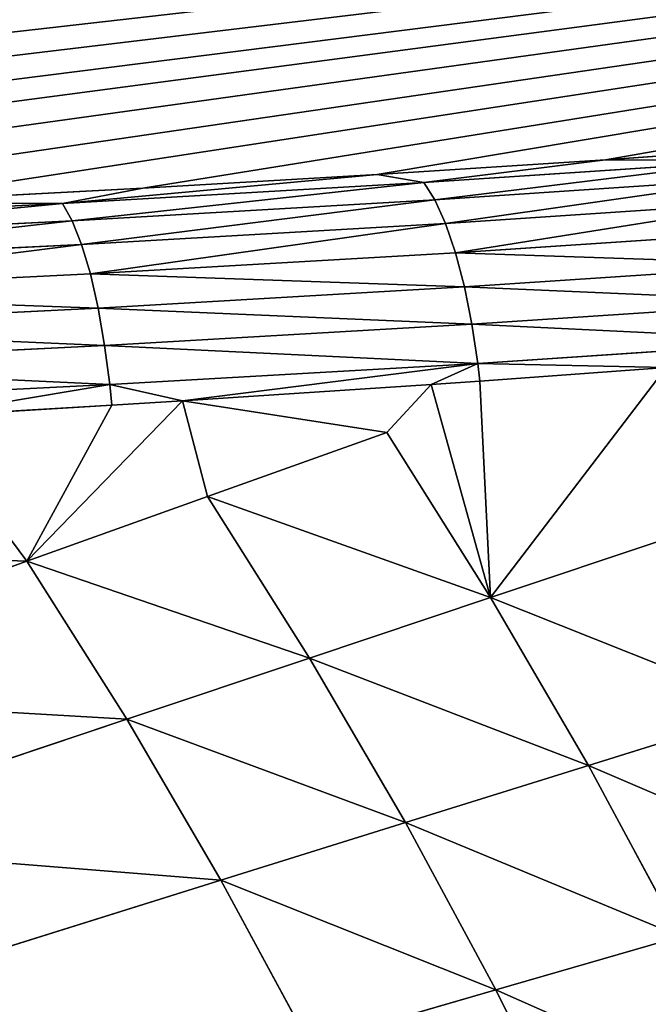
# Model space of a CAD drawing. Extents: x 0 to 605, y 0 to 400.
# Tile 1053 of 1056: x 484 to 498, y 256 to 279. Entities that reach past the tile are written whole.
import ezdxf

# ---------------------------------------------------------------- set-up
doc = ezdxf.new("R2010")
doc.units = 0
doc.header["$LTSCALE"] = 25.4
doc.layers.get('0').update_dxf_attribs({"linetype": 'CONTINUOUS'})

# ---------------------------------------------------------------- blocks, each defined once
blk = doc.blocks.new('ATLANTA610_-_S_STL')
at = {"color": 0}
for p, q in [((502.377, 50.483, 123.771), (497.473, 48.933, 124.117)), ((502.377, 50.483, 123.771), (497.473, 48.933, 124.117)), ((493.287, 46.864, 124.64), (500.931, 49.136, 124.133)), ((493.287, 46.864, 124.64), (500.931, 49.136, 124.133)), ((497.473, 48.933, 124.117), (500.931, 49.136, 124.133)), ((497.473, 48.933, 124.117), (500.931, 49.136, 124.133)), ((497.473, 48.933, 124.117), (492.209, 47.411, 124.456)), ((497.473, 48.933, 124.117), (492.209, 47.411, 124.456)), ((497.473, 48.933, 124.117), (493.287, 46.864, 124.64)), ((497.473, 48.933, 124.117), (493.287, 46.864, 124.64)), ((501.219, 48.322, 124.527), (493.541, 46.04, 125.037)), ((501.219, 48.322, 124.527), (493.541, 46.04, 125.037)), ((492.209, 47.411, 124.456), (484.969, 44.712, 125.12)), ((492.209, 47.411, 124.456), (484.969, 44.712, 125.12)), ((492.209, 47.411, 124.456), (486.816, 45.996, 124.772)), ((492.209, 47.411, 124.456), (486.816, 45.996, 124.772)), ((493.287, 46.864, 124.64), (492.209, 47.411, 124.456)), ((493.287, 46.864, 124.64), (492.209, 47.411, 124.456)), ((501.499, 47.561, 125.069), (493.788, 45.269, 125.581)), ((501.499, 47.561, 125.069), (493.788, 45.269, 125.581)), ((484.969, 44.712, 125.12), (493.287, 46.864, 124.64)), ((484.969, 44.712, 125.12), (493.287, 46.864, 124.64)), ((493.287, 46.864, 124.64), (493.541, 46.04, 125.037)), ((493.287, 46.864, 124.64), (493.541, 46.04, 125.037)), ((501.762, 46.888, 125.744), (494.02, 44.587, 126.258)), ((501.762, 46.888, 125.744), (494.02, 44.587, 126.258)), ((494.225, 44.024, 127.044), (501.994, 46.333, 126.529)), ((494.225, 44.024, 127.044), (501.994, 46.333, 126.529)), ((493.541, 46.04, 125.037), (485.19, 43.879, 125.519)), ((493.541, 46.04, 125.037), (485.19, 43.879, 125.519)), ((493.541, 46.04, 125.037), (493.788, 45.269, 125.581)), ((493.541, 46.04, 125.037), (493.788, 45.269, 125.581)), ((486.816, 45.996, 124.772), (480.586, 44.523, 125.101)), ((486.816, 45.996, 124.772), (480.586, 44.523, 125.101)), ((486.816, 45.996, 124.772), (484.969, 44.712, 125.12)), ((486.816, 45.996, 124.772), (484.969, 44.712, 125.12)), ((502.189, 45.915, 127.388), (494.396, 43.599, 127.905)), ((502.189, 45.915, 127.388), (494.396, 43.599, 127.905)), ((502.339, 45.642, 128.286), (494.529, 43.321, 128.804)), ((502.339, 45.642, 128.286), (494.529, 43.321, 128.804)), ((493.788, 45.269, 125.581), (485.406, 43.101, 126.064)), ((493.788, 45.269, 125.581), (485.406, 43.101, 126.064)), ((494.02, 44.587, 126.258), (493.788, 45.269, 125.581)), ((494.02, 44.587, 126.258), (493.788, 45.269, 125.581)), ((475.922, 42.695, 125.57), (484.969, 44.712, 125.12)), ((475.922, 42.695, 125.57), (484.969, 44.712, 125.12)), ((484.969, 44.712, 125.12), (480.586, 44.523, 125.101)), ((484.969, 44.712, 125.12), (480.586, 44.523, 125.101)), ((484.969, 44.712, 125.12), (485.19, 43.879, 125.519)), ((484.969, 44.712, 125.12), (485.19, 43.879, 125.519)), ((494.02, 44.587, 126.258), (485.608, 42.411, 126.743)), ((494.02, 44.587, 126.258), (485.608, 42.411, 126.743)), ((494.225, 44.024, 127.044), (494.02, 44.587, 126.258)), ((494.225, 44.024, 127.044), (494.02, 44.587, 126.258)), ((498.867, 44.487, 128.897), (494.529, 43.321, 128.804)), ((498.867, 44.487, 128.897), (494.529, 43.321, 128.804)), ((494.576, 43.243, 129.211), (498.867, 44.487, 128.897)), ((494.576, 43.243, 129.211), (498.867, 44.487, 128.897)), ((498.867, 44.487, 128.897), (494.825, 42.44, 134.194)), ((498.867, 44.487, 128.897), (494.825, 42.44, 134.194)), ((485.788, 41.841, 127.531), (494.225, 44.024, 127.044)), ((485.788, 41.841, 127.531), (494.225, 44.024, 127.044)), ((494.225, 44.024, 127.044), (494.396, 43.599, 127.905)), ((494.225, 44.024, 127.044), (494.396, 43.599, 127.905)), ((485.19, 43.879, 125.519), (476.113, 41.855, 125.971)), ((485.19, 43.879, 125.519), (476.113, 41.855, 125.971)), ((485.19, 43.879, 125.519), (485.406, 43.101, 126.064)), ((485.19, 43.879, 125.519), (485.406, 43.101, 126.064)), ((494.825, 42.44, 134.194), (498.962, 43.789, 132.812)), ((494.825, 42.44, 134.194), (498.962, 43.789, 132.812)), ((497.08, 42.417, 138.063), (501.26, 43.764, 136.762)), ((497.08, 42.417, 138.063), (501.26, 43.764, 136.762)), ((494.396, 43.599, 127.905), (485.937, 41.41, 128.394)), ((494.396, 43.599, 127.905), (485.937, 41.41, 128.394)), ((494.529, 43.321, 128.804), (494.396, 43.599, 127.905)), ((494.529, 43.321, 128.804), (494.396, 43.599, 127.905)), ((494.529, 43.321, 128.804), (486.053, 41.128, 129.294)), ((494.529, 43.321, 128.804), (486.053, 41.128, 129.294)), ((494.529, 43.321, 128.804), (487.73, 41.439, 129.667)), ((494.529, 43.321, 128.804), (487.73, 41.439, 129.667)), ((494.529, 43.321, 128.804), (493.453, 42.933, 129.29)), ((494.529, 43.321, 128.804), (493.453, 42.933, 129.29)), ((494.576, 43.243, 129.211), (494.529, 43.321, 128.804)), ((494.576, 43.243, 129.211), (494.529, 43.321, 128.804)), ((485.406, 43.101, 126.064), (476.3, 41.07, 126.518)), ((485.406, 43.101, 126.064), (476.3, 41.07, 126.518)), ((485.608, 42.411, 126.743), (485.406, 43.101, 126.064)), ((485.608, 42.411, 126.743), (485.406, 43.101, 126.064)), ((493.453, 42.933, 129.29), (494.576, 43.243, 129.211)), ((493.453, 42.933, 129.29), (494.576, 43.243, 129.211)), ((494.576, 43.243, 129.211), (494.825, 42.44, 134.194)), ((494.576, 43.243, 129.211), (494.825, 42.44, 134.194)), ((487.73, 41.439, 129.667), (493.453, 42.933, 129.29)), ((487.73, 41.439, 129.667), (493.453, 42.933, 129.29)), ((493.453, 42.933, 129.29), (492.432, 42.471, 130.395)), ((493.453, 42.933, 129.29), (492.432, 42.471, 130.395)), ((485.608, 42.411, 126.743), (476.475, 40.375, 127.198)), ((485.608, 42.411, 126.743), (476.475, 40.375, 127.198)), ((485.788, 41.841, 127.531), (485.608, 42.411, 126.743)), ((485.788, 41.841, 127.531), (485.608, 42.411, 126.743)), ((487.73, 41.439, 129.667), (492.432, 42.471, 130.395)), ((487.73, 41.439, 129.667), (492.432, 42.471, 130.395)), ((492.432, 42.471, 130.395), (488.306, 41.206, 131.871)), ((492.432, 42.471, 130.395), (488.306, 41.206, 131.871)), ((490.653, 41.177, 135.589), (494.825, 42.44, 134.194)), ((490.653, 41.177, 135.589), (494.825, 42.44, 134.194)), ((492.432, 42.471, 130.395), (494.825, 42.44, 134.194)), ((492.432, 42.471, 130.395), (494.825, 42.44, 134.194)), ((492.865, 41.156, 139.377), (497.08, 42.417, 138.063)), ((492.865, 41.156, 139.377), (497.08, 42.417, 138.063)), ((494.825, 42.44, 134.194), (497.08, 42.417, 138.063)), ((494.825, 42.44, 134.194), (497.08, 42.417, 138.063)), ((494.945, 41.142, 143.23), (499.2, 42.401, 141.999)), ((494.945, 41.142, 143.23), (499.2, 42.401, 141.999)), ((499.2, 42.401, 141.999), (497.08, 42.417, 138.063)), ((499.2, 42.401, 141.999), (497.08, 42.417, 138.063)), ((476.63, 39.799, 127.987), (485.788, 41.841, 127.531)), ((476.63, 39.799, 127.987), (485.788, 41.841, 127.531)), ((485.788, 41.841, 127.531), (485.937, 41.41, 128.394)), ((485.788, 41.841, 127.531), (485.937, 41.41, 128.394)), ((485.937, 41.41, 128.394), (476.759, 39.364, 128.85)), ((485.937, 41.41, 128.394), (476.759, 39.364, 128.85)), ((484.148, 40.023, 133.36), (487.73, 41.439, 129.667)), ((484.148, 40.023, 133.36), (487.73, 41.439, 129.667)), ((486.053, 41.128, 129.294), (485.937, 41.41, 128.394)), ((486.053, 41.128, 129.294), (485.937, 41.41, 128.394)), ((486.053, 41.128, 129.294), (487.73, 41.439, 129.667)), ((486.053, 41.128, 129.294), (487.73, 41.439, 129.667)), ((486.1, 41.039, 129.768), (487.73, 41.439, 129.667)), ((486.1, 41.039, 129.768), (487.73, 41.439, 129.667)), ((487.73, 41.439, 129.667), (488.306, 41.206, 131.871)), ((487.73, 41.439, 129.667), (488.306, 41.206, 131.871)), ((486.053, 41.128, 129.294), (476.86, 39.078, 129.751)), ((486.053, 41.128, 129.294), (476.86, 39.078, 129.751)), ((486.053, 41.128, 129.294), (481.669, 40.006, 130.031)), ((486.053, 41.128, 129.294), (481.669, 40.006, 130.031)), ((484.148, 40.023, 133.36), (488.306, 41.206, 131.871)), ((484.148, 40.023, 133.36), (488.306, 41.206, 131.871)), ((486.053, 41.128, 129.294), (486.1, 41.039, 129.768)), ((486.053, 41.128, 129.294), (486.1, 41.039, 129.768)), ((486.447, 39.996, 136.998), (490.653, 41.177, 135.589)), ((486.447, 39.996, 136.998), (490.653, 41.177, 135.589)), ((488.306, 41.206, 131.871), (490.653, 41.177, 135.589)), ((488.306, 41.206, 131.871), (490.653, 41.177, 135.589)), ((488.616, 39.977, 140.703), (492.865, 41.156, 139.377)), ((488.616, 39.977, 140.703), (492.865, 41.156, 139.377)), ((490.653, 41.177, 135.589), (492.865, 41.156, 139.377)), ((490.653, 41.177, 135.589), (492.865, 41.156, 139.377)), ((490.656, 39.964, 144.472), (494.945, 41.142, 143.23)), ((490.656, 39.964, 144.472), (494.945, 41.142, 143.23)), ((494.945, 41.142, 143.23), (492.865, 41.156, 139.377)), ((494.945, 41.142, 143.23), (492.865, 41.156, 139.377)), ((494.945, 41.142, 143.23), (496.893, 41.135, 147.143)), ((494.945, 41.142, 143.23), (496.893, 41.135, 147.143)), ((481.669, 40.006, 130.031), (486.1, 41.039, 129.768)), ((481.669, 40.006, 130.031), (486.1, 41.039, 129.768)), ((484.148, 40.023, 133.36), (486.1, 41.039, 129.768)), ((484.148, 40.023, 133.36), (486.1, 41.039, 129.768)), ((475.742, 37.885, 136.378), (484.148, 40.023, 133.36)), ((475.742, 37.885, 136.378), (484.148, 40.023, 133.36)), ((486.447, 39.996, 136.998), (477.944, 37.862, 139.852)), ((486.447, 39.996, 136.998), (477.944, 37.862, 139.852)), ((480.022, 37.845, 143.39), (488.616, 39.977, 140.703)), ((480.022, 37.845, 143.39), (488.616, 39.977, 140.703)), ((484.148, 40.023, 133.36), (481.669, 40.006, 130.031)), ((484.148, 40.023, 133.36), (481.669, 40.006, 130.031)), ((484.148, 40.023, 133.36), (486.447, 39.996, 136.998)), ((484.148, 40.023, 133.36), (486.447, 39.996, 136.998)), ((486.447, 39.996, 136.998), (488.616, 39.977, 140.703)), ((486.447, 39.996, 136.998), (488.616, 39.977, 140.703)), ((490.656, 39.964, 144.472), (488.616, 39.977, 140.703)), ((490.656, 39.964, 144.472), (488.616, 39.977, 140.703))]:
    blk.add_line(p, q, dxfattribs=at)
mesh = blk.add_polyface(dxfattribs=at)
corners = [(35.797, 103.894, 111.851), (571.006, 106.591, 111.249), (34.388, 106.591, 111.249), (37.928, 100.086, 112.701), (38.654, 98.858, 112.975), (40.127, 96.464, 113.509), (41.904, 93.74, 114.117), (42.395, 93.018, 114.278), (44.76, 89.705, 115.018), (45.369, 88.895, 115.198), (47.226, 86.522, 115.728), (49.041, 84.335, 116.216), (49.785, 83.473, 116.408), (52.433, 80.561, 117.058), (55.193, 77.763, 117.683), (58.096, 75.052, 118.288), (61.14, 72.434, 118.872), (64.319, 69.917, 119.434), (67.637, 67.499, 119.973), (71.141, 65.154, 120.497), (74.846, 62.881, 121.004), (78.763, 60.681, 121.495), (82.902, 58.555, 121.969), (87.283, 56.501, 122.428), (89.174, 55.671, 122.613), (91.934, 54.516, 122.871), (95.55, 53.096, 123.188), (96.878, 52.6, 123.298), (101.611, 50.93, 123.671), (106.635, 49.312, 124.032), (112.571, 47.58, 124.419), (118.867, 45.929, 124.787), (124.857, 44.519, 125.102), (131.222, 43.169, 125.403), (137.992, 41.883, 125.69), (145.207, 40.661, 125.963), (152.995, 39.491, 126.224), (161.346, 38.383, 126.471), (171.208, 37.246, 126.725), (179.751, 36.393, 126.915), (189.849, 35.523, 127.109), (200.64, 34.741, 127.284), (213.516, 33.978, 127.454), (226.998, 33.359, 127.592), (239.742, 32.927, 127.689), (253.158, 32.617, 127.758), (267.527, 32.431, 127.8), (285.141, 32.344, 127.819), (302.697, 32.329, 127.822), (320.938, 32.345, 127.819), (339.364, 32.444, 127.797), (353.896, 32.648, 127.751), (366.557, 32.953, 127.683), (378.727, 33.372, 127.589), (392.694, 34.022, 127.445), (404.119, 34.699, 127.293), (414.802, 35.465, 127.122), (425.484, 36.378, 126.919), (435.255, 37.36, 126.699), (444.241, 38.407, 126.466), (452.534, 39.51, 126.22), (459.554, 40.561, 125.985), (466.93, 41.799, 125.709), (474.123, 43.156, 125.406), (480.586, 44.523, 125.101), (486.816, 45.996, 124.772), (492.209, 47.411, 124.456), (497.473, 48.933, 124.117), (502.377, 50.483, 123.771), (507.695, 52.32, 123.361), (512.783, 54.251, 122.93), (514.295, 54.863, 122.793), (517.255, 56.116, 122.514), (520.424, 57.55, 122.194), (521.364, 57.995, 122.094), (525.177, 59.897, 121.67), (526.134, 60.401, 121.557), (528.665, 61.789, 121.248), (531.464, 63.42, 120.884), (532.358, 63.964, 120.762), (535.52, 65.981, 120.312), (536.527, 66.657, 120.161), (538.712, 68.179, 119.821), (541.316, 70.105, 119.392), (541.756, 70.444, 119.316), (544.642, 72.76, 118.799), (547.245, 75.006, 118.298), (549.952, 77.514, 117.738), (552.726, 80.296, 117.117), (555.195, 82.979, 116.519), (557.842, 86.104, 115.821), (560.273, 89.22, 115.126), (562.482, 92.28, 114.443), (564.617, 95.462, 113.733), (566.874, 99.093, 112.922), (568.575, 102.034, 112.266), (569.1, 102.983, 112.054)]
mesh.append_faces([[corners[k] for k in face] for face in [(0, 1, 2), (1, 95, 96)]], dxfattribs={"vtx0": -1, "color": 0})
mesh.append_faces([[corners[k] for k in face] for face in [(1, 0, 3), (1, 3, 4), (1, 4, 5), (1, 5, 6), (1, 6, 7), (1, 7, 8), (1, 8, 9), (1, 9, 10), (1, 10, 11), (1, 11, 12), (1, 12, 13), (1, 13, 14), (1, 14, 15), (1, 15, 16), (1, 16, 17), (1, 17, 18), (1, 18, 19), (1, 19, 20), (1, 20, 21), (1, 21, 22), (1, 22, 23), (1, 23, 24), (1, 24, 25), (1, 25, 26), (1, 26, 27), (1, 27, 28), (1, 28, 29), (1, 29, 30), (1, 30, 31), (1, 31, 32), (1, 32, 33), (1, 33, 34), (1, 34, 35), (1, 35, 36), (1, 36, 37), (1, 37, 38), (1, 38, 39), (1, 39, 40), (1, 40, 41), (1, 41, 42), (1, 42, 43), (1, 43, 44), (1, 44, 45), (1, 45, 46), (1, 46, 47), (1, 47, 48), (1, 48, 49), (1, 49, 50), (1, 50, 51), (1, 51, 52), (1, 52, 53), (1, 53, 54), (1, 54, 55), (1, 55, 56), (1, 56, 57), (1, 57, 58), (1, 58, 59), (1, 59, 60), (1, 60, 61), (1, 61, 62), (1, 62, 63), (1, 63, 64), (1, 64, 65), (1, 65, 66), (1, 66, 67), (1, 67, 68), (1, 68, 69), (1, 69, 70), (1, 70, 71), (1, 71, 72), (1, 72, 73), (1, 73, 74), (1, 74, 75), (1, 75, 76), (1, 76, 77), (1, 77, 78), (1, 78, 79), (1, 79, 80), (1, 80, 81), (1, 81, 82), (1, 82, 83), (1, 83, 84), (1, 84, 85), (1, 85, 86), (1, 86, 87), (1, 87, 88), (1, 88, 89), (1, 89, 90), (1, 90, 91), (1, 91, 92), (1, 92, 93), (1, 93, 94), (1, 94, 95)]], dxfattribs={"vtx0": -1, "vtx2": -1, "color": 0})
mesh = blk.add_polyface(dxfattribs=at)
corners = [(502.377, 50.483, 123.771), (497.473, 48.933, 124.117), (500.931, 49.136, 124.133)]
mesh.append_faces([[corners[k] for k in face] for face in [(0, 1, 2)]], dxfattribs={"color": 0})
mesh = blk.add_polyface(dxfattribs=at)
corners = [(500.931, 49.136, 124.133), (497.473, 48.933, 124.117), (493.287, 46.864, 124.64)]
mesh.append_faces([[corners[k] for k in face] for face in [(0, 1, 2)]], dxfattribs={"color": 0})
mesh = blk.add_polyface(dxfattribs=at)
corners = [(493.541, 46.04, 125.037), (500.931, 49.136, 124.133), (493.287, 46.864, 124.64), (501.219, 48.322, 124.527)]
mesh.append_faces([[corners[k] for k in face] for face in [(0, 1, 2), (1, 0, 3)]], dxfattribs={"vtx0": -1, "color": 0})
mesh = blk.add_polyface(dxfattribs=at)
corners = [(497.473, 48.933, 124.117), (492.209, 47.411, 124.456), (493.287, 46.864, 124.64)]
mesh.append_faces([[corners[k] for k in face] for face in [(0, 1, 2)]], dxfattribs={"color": 0})
mesh = blk.add_polyface(dxfattribs=at)
corners = [(493.788, 45.269, 125.581), (501.219, 48.322, 124.527), (493.541, 46.04, 125.037), (501.499, 47.561, 125.069)]
mesh.append_faces([[corners[k] for k in face] for face in [(0, 1, 2), (1, 0, 3)]], dxfattribs={"vtx0": -1, "color": 0})
mesh = blk.add_polyface(dxfattribs=at)
corners = [(493.287, 46.864, 124.64), (492.209, 47.411, 124.456), (484.969, 44.712, 125.12)]
mesh.append_faces([[corners[k] for k in face] for face in [(0, 1, 2)]], dxfattribs={"color": 0})
mesh = blk.add_polyface(dxfattribs=at)
corners = [(492.209, 47.411, 124.456), (486.816, 45.996, 124.772), (484.969, 44.712, 125.12)]
mesh.append_faces([[corners[k] for k in face] for face in [(0, 1, 2)]], dxfattribs={"color": 0})
mesh = blk.add_polyface(dxfattribs=at)
corners = [(494.02, 44.587, 126.258), (501.499, 47.561, 125.069), (493.788, 45.269, 125.581), (501.762, 46.888, 125.744)]
mesh.append_faces([[corners[k] for k in face] for face in [(0, 1, 2), (1, 0, 3)]], dxfattribs={"vtx0": -1, "color": 0})
mesh = blk.add_polyface(dxfattribs=at)
corners = [(485.19, 43.879, 125.519), (493.287, 46.864, 124.64), (484.969, 44.712, 125.12), (493.541, 46.04, 125.037)]
mesh.append_faces([[corners[k] for k in face] for face in [(0, 1, 2), (1, 0, 3)]], dxfattribs={"vtx0": -1, "color": 0})
mesh = blk.add_polyface(dxfattribs=at)
corners = [(494.02, 44.587, 126.258), (501.994, 46.333, 126.529), (501.762, 46.888, 125.744), (494.225, 44.024, 127.044)]
mesh.append_faces([[corners[k] for k in face] for face in [(0, 1, 2), (1, 0, 3)]], dxfattribs={"vtx0": -1, "color": 0})
mesh = blk.add_polyface(dxfattribs=at)
corners = [(494.225, 44.024, 127.044), (502.189, 45.915, 127.388), (501.994, 46.333, 126.529), (494.396, 43.599, 127.905)]
mesh.append_faces([[corners[k] for k in face] for face in [(0, 1, 2), (1, 0, 3)]], dxfattribs={"vtx0": -1, "color": 0})
mesh = blk.add_polyface(dxfattribs=at)
corners = [(485.406, 43.101, 126.064), (493.541, 46.04, 125.037), (485.19, 43.879, 125.519), (493.788, 45.269, 125.581)]
mesh.append_faces([[corners[k] for k in face] for face in [(0, 1, 2), (1, 0, 3)]], dxfattribs={"vtx0": -1, "color": 0})
mesh = blk.add_polyface(dxfattribs=at)
corners = [(486.816, 45.996, 124.772), (480.586, 44.523, 125.101), (484.969, 44.712, 125.12)]
mesh.append_faces([[corners[k] for k in face] for face in [(0, 1, 2)]], dxfattribs={"color": 0})
mesh = blk.add_polyface(dxfattribs=at)
corners = [(494.396, 43.599, 127.905), (502.339, 45.642, 128.286), (502.189, 45.915, 127.388), (494.529, 43.321, 128.804)]
mesh.append_faces([[corners[k] for k in face] for face in [(0, 1, 2), (1, 0, 3)]], dxfattribs={"vtx0": -1, "color": 0})
mesh = blk.add_polyface(dxfattribs=at)
corners = [(498.867, 44.487, 128.897), (502.339, 45.642, 128.286), (494.529, 43.321, 128.804)]
mesh.append_faces([[corners[k] for k in face] for face in [(0, 1, 2)]], dxfattribs={"color": 0})
mesh = blk.add_polyface(dxfattribs=at)
corners = [(485.608, 42.411, 126.743), (493.788, 45.269, 125.581), (485.406, 43.101, 126.064), (494.02, 44.587, 126.258)]
mesh.append_faces([[corners[k] for k in face] for face in [(0, 1, 2), (1, 0, 3)]], dxfattribs={"vtx0": -1, "color": 0})
mesh = blk.add_polyface(dxfattribs=at)
corners = [(484.969, 44.712, 125.12), (480.586, 44.523, 125.101), (475.922, 42.695, 125.57)]
mesh.append_faces([[corners[k] for k in face] for face in [(0, 1, 2)]], dxfattribs={"color": 0})
mesh = blk.add_polyface(dxfattribs=at)
corners = [(476.113, 41.855, 125.971), (484.969, 44.712, 125.12), (475.922, 42.695, 125.57), (485.19, 43.879, 125.519)]
mesh.append_faces([[corners[k] for k in face] for face in [(0, 1, 2), (1, 0, 3)]], dxfattribs={"vtx0": -1, "color": 0})
mesh = blk.add_polyface(dxfattribs=at)
corners = [(485.608, 42.411, 126.743), (494.225, 44.024, 127.044), (494.02, 44.587, 126.258), (485.788, 41.841, 127.531)]
mesh.append_faces([[corners[k] for k in face] for face in [(0, 1, 2), (1, 0, 3)]], dxfattribs={"vtx0": -1, "color": 0})
mesh = blk.add_polyface(dxfattribs=at)
corners = [(494.576, 43.243, 129.211), (498.867, 44.487, 128.897), (494.529, 43.321, 128.804)]
mesh.append_faces([[corners[k] for k in face] for face in [(0, 1, 2)]], dxfattribs={"color": 0})
mesh = blk.add_polyface(dxfattribs=at)
corners = [(494.825, 42.44, 134.194), (498.867, 44.487, 128.897), (494.576, 43.243, 129.211)]
mesh.append_faces([[corners[k] for k in face] for face in [(0, 1, 2)]], dxfattribs={"color": 0})
mesh = blk.add_polyface(dxfattribs=at)
corners = [(494.825, 42.44, 134.194), (498.962, 43.789, 132.812), (498.867, 44.487, 128.897)]
mesh.append_faces([[corners[k] for k in face] for face in [(0, 1, 2)]], dxfattribs={"color": 0})
mesh = blk.add_polyface(dxfattribs=at)
corners = [(485.788, 41.841, 127.531), (494.396, 43.599, 127.905), (494.225, 44.024, 127.044), (485.937, 41.41, 128.394)]
mesh.append_faces([[corners[k] for k in face] for face in [(0, 1, 2), (1, 0, 3)]], dxfattribs={"vtx0": -1, "color": 0})
mesh = blk.add_polyface(dxfattribs=at)
corners = [(476.3, 41.07, 126.518), (485.19, 43.879, 125.519), (476.113, 41.855, 125.971), (485.406, 43.101, 126.064)]
mesh.append_faces([[corners[k] for k in face] for face in [(0, 1, 2), (1, 0, 3)]], dxfattribs={"vtx0": -1, "color": 0})
mesh = blk.add_polyface(dxfattribs=at)
corners = [(494.825, 42.44, 134.194), (501.26, 43.764, 136.762), (498.962, 43.789, 132.812), (497.08, 42.417, 138.063)]
mesh.append_faces([[corners[k] for k in face] for face in [(0, 1, 2), (1, 0, 3)]], dxfattribs={"vtx0": -1, "color": 0})
mesh = blk.add_polyface(dxfattribs=at)
corners = [(497.08, 42.417, 138.063), (503.417, 43.747, 140.78), (501.26, 43.764, 136.762), (499.2, 42.401, 141.999)]
mesh.append_faces([[corners[k] for k in face] for face in [(0, 1, 2), (1, 0, 3)]], dxfattribs={"vtx0": -1, "color": 0})
mesh = blk.add_polyface(dxfattribs=at)
corners = [(485.937, 41.41, 128.394), (494.529, 43.321, 128.804), (494.396, 43.599, 127.905), (486.053, 41.128, 129.294)]
mesh.append_faces([[corners[k] for k in face] for face in [(0, 1, 2), (1, 0, 3)]], dxfattribs={"vtx0": -1, "color": 0})
mesh = blk.add_polyface(dxfattribs=at)
corners = [(487.73, 41.439, 129.667), (494.529, 43.321, 128.804), (486.053, 41.128, 129.294)]
mesh.append_faces([[corners[k] for k in face] for face in [(0, 1, 2)]], dxfattribs={"color": 0})
mesh = blk.add_polyface(dxfattribs=at)
corners = [(487.73, 41.439, 129.667), (493.453, 42.933, 129.29), (494.529, 43.321, 128.804)]
mesh.append_faces([[corners[k] for k in face] for face in [(0, 1, 2)]], dxfattribs={"color": 0})
mesh = blk.add_polyface(dxfattribs=at)
corners = [(493.453, 42.933, 129.29), (494.576, 43.243, 129.211), (494.529, 43.321, 128.804)]
mesh.append_faces([[corners[k] for k in face] for face in [(0, 1, 2)]], dxfattribs={"color": 0})
mesh = blk.add_polyface(dxfattribs=at)
corners = [(476.475, 40.375, 127.198), (485.406, 43.101, 126.064), (476.3, 41.07, 126.518), (485.608, 42.411, 126.743)]
mesh.append_faces([[corners[k] for k in face] for face in [(0, 1, 2), (1, 0, 3)]], dxfattribs={"vtx0": -1, "color": 0})
mesh = blk.add_polyface(dxfattribs=at)
corners = [(493.453, 42.933, 129.29), (494.825, 42.44, 134.194), (494.576, 43.243, 129.211), (492.432, 42.471, 130.395)]
mesh.append_faces([[corners[k] for k in face] for face in [(0, 1, 2), (1, 0, 3)]], dxfattribs={"vtx0": -1, "color": 0})
mesh = blk.add_polyface(dxfattribs=at)
corners = [(492.432, 42.471, 130.395), (493.453, 42.933, 129.29), (487.73, 41.439, 129.667)]
mesh.append_faces([[corners[k] for k in face] for face in [(0, 1, 2)]], dxfattribs={"color": 0})
mesh = blk.add_polyface(dxfattribs=at)
corners = [(476.475, 40.375, 127.198), (485.788, 41.841, 127.531), (485.608, 42.411, 126.743), (476.63, 39.799, 127.987)]
mesh.append_faces([[corners[k] for k in face] for face in [(0, 1, 2), (1, 0, 3)]], dxfattribs={"vtx0": -1, "color": 0})
mesh = blk.add_polyface(dxfattribs=at)
corners = [(488.306, 41.206, 131.871), (492.432, 42.471, 130.395), (487.73, 41.439, 129.667)]
mesh.append_faces([[corners[k] for k in face] for face in [(0, 1, 2)]], dxfattribs={"color": 0})
mesh = blk.add_polyface(dxfattribs=at)
corners = [(488.306, 41.206, 131.871), (494.825, 42.44, 134.194), (492.432, 42.471, 130.395), (490.653, 41.177, 135.589)]
mesh.append_faces([[corners[k] for k in face] for face in [(0, 1, 2), (1, 0, 3)]], dxfattribs={"vtx0": -1, "color": 0})
mesh = blk.add_polyface(dxfattribs=at)
corners = [(490.653, 41.177, 135.589), (497.08, 42.417, 138.063), (494.825, 42.44, 134.194), (492.865, 41.156, 139.377)]
mesh.append_faces([[corners[k] for k in face] for face in [(0, 1, 2), (1, 0, 3)]], dxfattribs={"vtx0": -1, "color": 0})
mesh = blk.add_polyface(dxfattribs=at)
corners = [(492.865, 41.156, 139.377), (499.2, 42.401, 141.999), (497.08, 42.417, 138.063), (494.945, 41.142, 143.23)]
mesh.append_faces([[corners[k] for k in face] for face in [(0, 1, 2), (1, 0, 3)]], dxfattribs={"vtx0": -1, "color": 0})
mesh = blk.add_polyface(dxfattribs=at)
corners = [(494.945, 41.142, 143.23), (501.183, 42.394, 145.997), (499.2, 42.401, 141.999), (496.893, 41.135, 147.143)]
mesh.append_faces([[corners[k] for k in face] for face in [(0, 1, 2), (1, 0, 3)]], dxfattribs={"vtx0": -1, "color": 0})
mesh = blk.add_polyface(dxfattribs=at)
corners = [(476.63, 39.799, 127.987), (485.937, 41.41, 128.394), (485.788, 41.841, 127.531), (476.759, 39.364, 128.85)]
mesh.append_faces([[corners[k] for k in face] for face in [(0, 1, 2), (1, 0, 3)]], dxfattribs={"vtx0": -1, "color": 0})
mesh = blk.add_polyface(dxfattribs=at)
corners = [(476.759, 39.364, 128.85), (486.053, 41.128, 129.294), (485.937, 41.41, 128.394), (476.86, 39.078, 129.751)]
mesh.append_faces([[corners[k] for k in face] for face in [(0, 1, 2), (1, 0, 3)]], dxfattribs={"vtx0": -1, "color": 0})
mesh = blk.add_polyface(dxfattribs=at)
corners = [(484.148, 40.023, 133.36), (487.73, 41.439, 129.667), (486.1, 41.039, 129.768)]
mesh.append_faces([[corners[k] for k in face] for face in [(0, 1, 2)]], dxfattribs={"color": 0})
mesh = blk.add_polyface(dxfattribs=at)
corners = [(484.148, 40.023, 133.36), (488.306, 41.206, 131.871), (487.73, 41.439, 129.667)]
mesh.append_faces([[corners[k] for k in face] for face in [(0, 1, 2)]], dxfattribs={"color": 0})
mesh = blk.add_polyface(dxfattribs=at)
corners = [(486.1, 41.039, 129.768), (487.73, 41.439, 129.667), (486.053, 41.128, 129.294)]
mesh.append_faces([[corners[k] for k in face] for face in [(0, 1, 2)]], dxfattribs={"color": 0})
mesh = blk.add_polyface(dxfattribs=at)
corners = [(481.669, 40.006, 130.031), (486.053, 41.128, 129.294), (476.86, 39.078, 129.751)]
mesh.append_faces([[corners[k] for k in face] for face in [(0, 1, 2)]], dxfattribs={"color": 0})
mesh = blk.add_polyface(dxfattribs=at)
corners = [(481.669, 40.006, 130.031), (486.1, 41.039, 129.768), (486.053, 41.128, 129.294)]
mesh.append_faces([[corners[k] for k in face] for face in [(0, 1, 2)]], dxfattribs={"color": 0})
mesh = blk.add_polyface(dxfattribs=at)
corners = [(484.148, 40.023, 133.36), (490.653, 41.177, 135.589), (488.306, 41.206, 131.871), (486.447, 39.996, 136.998)]
mesh.append_faces([[corners[k] for k in face] for face in [(0, 1, 2), (1, 0, 3)]], dxfattribs={"vtx0": -1, "color": 0})
mesh = blk.add_polyface(dxfattribs=at)
corners = [(486.447, 39.996, 136.998), (492.865, 41.156, 139.377), (490.653, 41.177, 135.589), (488.616, 39.977, 140.703)]
mesh.append_faces([[corners[k] for k in face] for face in [(0, 1, 2), (1, 0, 3)]], dxfattribs={"vtx0": -1, "color": 0})
mesh = blk.add_polyface(dxfattribs=at)
corners = [(488.616, 39.977, 140.703), (494.945, 41.142, 143.23), (492.865, 41.156, 139.377), (490.656, 39.964, 144.472)]
mesh.append_faces([[corners[k] for k in face] for face in [(0, 1, 2), (1, 0, 3)]], dxfattribs={"vtx0": -1, "color": 0})
mesh = blk.add_polyface(dxfattribs=at)
corners = [(490.656, 39.964, 144.472), (496.893, 41.135, 147.143), (494.945, 41.142, 143.23), (492.567, 39.958, 148.3)]
mesh.append_faces([[corners[k] for k in face] for face in [(0, 1, 2), (1, 0, 3)]], dxfattribs={"vtx0": -1, "color": 0})
mesh = blk.add_polyface(dxfattribs=at)
corners = [(484.148, 40.023, 133.36), (486.1, 41.039, 129.768), (481.669, 40.006, 130.031)]
mesh.append_faces([[corners[k] for k in face] for face in [(0, 1, 2)]], dxfattribs={"color": 0})
mesh = blk.add_polyface(dxfattribs=at)
corners = [(473.419, 37.913, 132.972), (484.148, 40.023, 133.36), (481.669, 40.006, 130.031), (475.742, 37.885, 136.378)]
mesh.append_faces([[corners[k] for k in face] for face in [(0, 1, 2), (1, 0, 3)]], dxfattribs={"vtx0": -1, "color": 0})
mesh = blk.add_polyface(dxfattribs=at)
corners = [(475.742, 37.885, 136.378), (486.447, 39.996, 136.998), (484.148, 40.023, 133.36), (477.944, 37.862, 139.852)]
mesh.append_faces([[corners[k] for k in face] for face in [(0, 1, 2), (1, 0, 3)]], dxfattribs={"vtx0": -1, "color": 0})
mesh = blk.add_polyface(dxfattribs=at)
corners = [(477.944, 37.862, 139.852), (488.616, 39.977, 140.703), (486.447, 39.996, 136.998), (480.022, 37.845, 143.39)]
mesh.append_faces([[corners[k] for k in face] for face in [(0, 1, 2), (1, 0, 3)]], dxfattribs={"vtx0": -1, "color": 0})
mesh = blk.add_polyface(dxfattribs=at)
corners = [(480.022, 37.845, 143.39), (490.656, 39.964, 144.472), (488.616, 39.977, 140.703), (481.978, 37.834, 146.989)]
mesh.append_faces([[corners[k] for k in face] for face in [(0, 1, 2), (1, 0, 3)]], dxfattribs={"vtx0": -1, "color": 0})

msp = doc.modelspace()

# ---------------------------------------------------------------- block references
at = {"color": 254, "extrusion": (0, -1, 5.55112e-17)}
msp.add_blockref('ATLANTA610_-_S_STL', (-0.269, -0.066, -399.883), dxfattribs=at)

doc.saveas('drawing.dxf')
